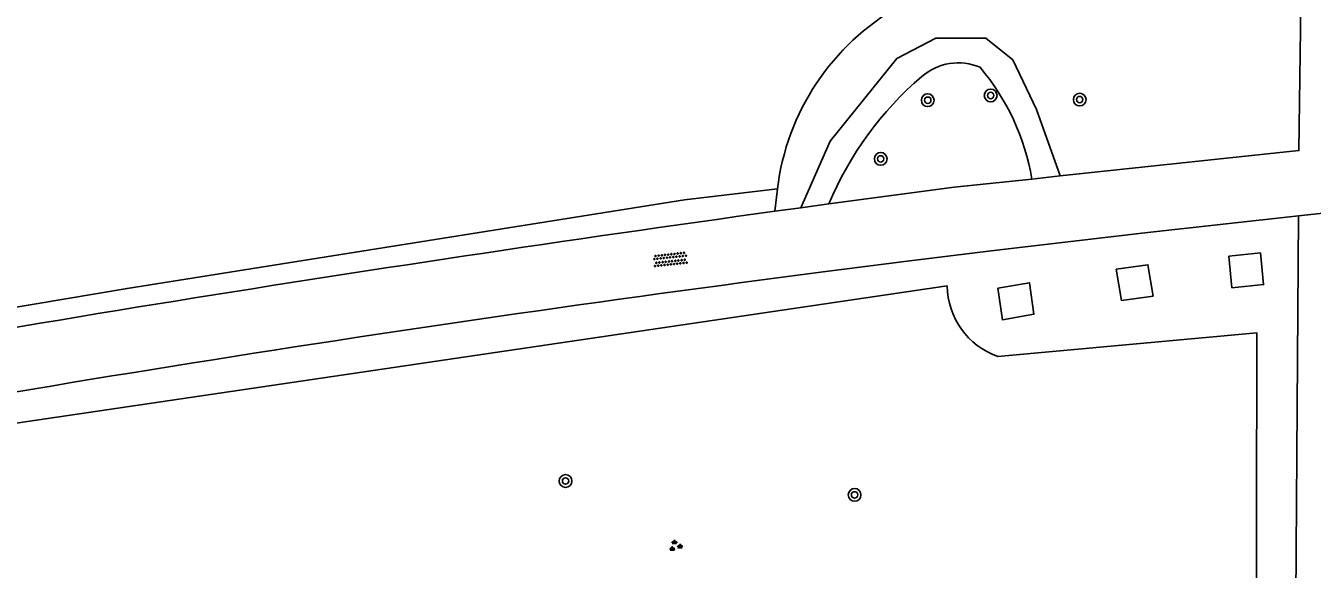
# Model space of a CAD drawing. Extents: x 124000 to 128010, y 398999 to 403000.
# Drawn here: x 127507.1 to 127587.8, y 399336.5 to 399370.6 of the extents above; entities that cross this region are included whole.
import ezdxf

# ---------------------------------------------------------------- set-up
doc = ezdxf.new("R2010")
doc.units = 0
for name, color, linetype in [('gg-knt-verharding', 7, 'Continuous'), ('gt-grn-groengrens', 7, 'Continuous'), ('gt-grn-weggrens', 7, 'Continuous'), ('gt-symb-boom', 7, 'Continuous'), ('gt-symb-groenvak', 7, 'Continuous'), ('gt-symb-overige verharding', 7, 'Continuous')]:
    doc.layers.add(name, color=color, linetype=linetype)

# ---------------------------------------------------------------- blocks, each defined once
blk = doc.blocks.new('gt0-BOOM')
at = {"layer": 'gt-symb-boom'}
for radius in [0.4, 0.2]:
    blk.add_circle((0, 0), radius, dxfattribs=at)
blk = doc.blocks.new('gt0-OVH')
at = {"layer": 'gt-symb-overige verharding'}
for points in [[(-0.972, 0.298), (-0.967, 0.308), (-0.965, 0.319), (-0.966, 0.33), (-0.971, 0.34), (-0.978, 0.348), (-0.988, 0.353), (-0.999, 0.355), (-1.01, 0.354), (-1.02, 0.349), (-1.028, 0.342), (-1.033, 0.332), (-1.035, 0.321), (-1.034, 0.31), (-1.029, 0.3), (-1.022, 0.292), (-1.012, 0.287), (-1.001, 0.285), (-0.99, 0.286), (-0.98, 0.291)], [(-0.872, 0.106), (-0.867, 0.116), (-0.865, 0.126), (-0.866, 0.137), (-0.871, 0.147), (-0.878, 0.156), (-0.888, 0.161), (-0.899, 0.163), (-0.91, 0.162), (-0.92, 0.157), (-0.928, 0.15), (-0.933, 0.14), (-0.935, 0.129), (-0.934, 0.118), (-0.929, 0.108), (-0.922, 0.1), (-0.912, 0.095), (-0.901, 0.092), (-0.89, 0.094), (-0.88, 0.098)], [(-0.772, 0.298), (-0.767, 0.308), (-0.765, 0.319), (-0.766, 0.33), (-0.771, 0.34), (-0.778, 0.348), (-0.788, 0.353), (-0.799, 0.355), (-0.81, 0.354), (-0.82, 0.349), (-0.828, 0.342), (-0.833, 0.332), (-0.835, 0.321), (-0.834, 0.31), (-0.829, 0.3), (-0.822, 0.292), (-0.812, 0.287), (-0.801, 0.285), (-0.79, 0.286), (-0.78, 0.291)], [(-0.672, 0.106), (-0.667, 0.116), (-0.665, 0.126), (-0.666, 0.137), (-0.671, 0.147), (-0.678, 0.156), (-0.688, 0.161), (-0.699, 0.163), (-0.71, 0.162), (-0.72, 0.157), (-0.728, 0.15), (-0.733, 0.14), (-0.735, 0.129), (-0.734, 0.118), (-0.729, 0.108), (-0.722, 0.1), (-0.712, 0.095), (-0.701, 0.092), (-0.69, 0.094), (-0.68, 0.098)], [(-0.572, 0.298), (-0.567, 0.308), (-0.565, 0.319), (-0.566, 0.33), (-0.571, 0.34), (-0.578, 0.348), (-0.588, 0.353), (-0.599, 0.355), (-0.61, 0.354), (-0.62, 0.349), (-0.628, 0.342), (-0.633, 0.332), (-0.635, 0.321), (-0.634, 0.31), (-0.629, 0.3), (-0.622, 0.292), (-0.612, 0.287), (-0.601, 0.285), (-0.59, 0.286), (-0.58, 0.291)], [(-0.472, 0.106), (-0.467, 0.116), (-0.465, 0.126), (-0.466, 0.137), (-0.471, 0.147), (-0.478, 0.156), (-0.488, 0.161), (-0.499, 0.163), (-0.51, 0.162), (-0.52, 0.157), (-0.528, 0.15), (-0.533, 0.14), (-0.535, 0.129), (-0.534, 0.118), (-0.529, 0.108), (-0.522, 0.1), (-0.512, 0.095), (-0.501, 0.092), (-0.49, 0.094), (-0.48, 0.098)], [(-0.372, 0.298), (-0.367, 0.308), (-0.365, 0.319), (-0.366, 0.33), (-0.371, 0.34), (-0.378, 0.348), (-0.388, 0.353), (-0.399, 0.355), (-0.41, 0.354), (-0.42, 0.349), (-0.428, 0.342), (-0.433, 0.332), (-0.435, 0.321), (-0.434, 0.31), (-0.429, 0.3), (-0.422, 0.292), (-0.412, 0.287), (-0.401, 0.285), (-0.39, 0.286), (-0.38, 0.291)], [(-0.272, 0.106), (-0.267, 0.116), (-0.265, 0.126), (-0.266, 0.137), (-0.271, 0.147), (-0.278, 0.156), (-0.288, 0.161), (-0.299, 0.163), (-0.31, 0.162), (-0.32, 0.157), (-0.328, 0.15), (-0.333, 0.14), (-0.335, 0.129), (-0.334, 0.118), (-0.329, 0.108), (-0.322, 0.1), (-0.312, 0.095), (-0.301, 0.092), (-0.29, 0.094), (-0.28, 0.098)], [(-0.172, 0.298), (-0.167, 0.308), (-0.165, 0.319), (-0.166, 0.33), (-0.171, 0.34), (-0.178, 0.348), (-0.188, 0.353), (-0.199, 0.355), (-0.21, 0.354), (-0.22, 0.349), (-0.228, 0.342), (-0.233, 0.332), (-0.235, 0.321), (-0.234, 0.31), (-0.229, 0.3), (-0.222, 0.292), (-0.212, 0.287), (-0.201, 0.285), (-0.19, 0.286), (-0.18, 0.291)], [(-0.072, 0.106), (-0.067, 0.116), (-0.065, 0.126), (-0.066, 0.137), (-0.071, 0.147), (-0.078, 0.156), (-0.088, 0.161), (-0.099, 0.163), (-0.11, 0.162), (-0.12, 0.157), (-0.128, 0.15), (-0.133, 0.14), (-0.135, 0.129), (-0.134, 0.118), (-0.129, 0.108), (-0.122, 0.1), (-0.112, 0.095), (-0.101, 0.092), (-0.09, 0.094), (-0.08, 0.098)], [(0.028, 0.298), (0.033, 0.308), (0.035, 0.319), (0.034, 0.33), (0.029, 0.34), (0.022, 0.348), (0.012, 0.353), (0.001, 0.355), (-0.01, 0.354), (-0.02, 0.349), (-0.028, 0.342), (-0.033, 0.332), (-0.035, 0.321), (-0.034, 0.31), (-0.029, 0.3), (-0.022, 0.292), (-0.012, 0.287), (-0.001, 0.285), (0.01, 0.286), (0.02, 0.291)], [(0.128, 0.106), (0.133, 0.116), (0.135, 0.126), (0.134, 0.137), (0.129, 0.147), (0.122, 0.156), (0.112, 0.161), (0.101, 0.163), (0.09, 0.162), (0.08, 0.157), (0.072, 0.15), (0.067, 0.14), (0.065, 0.129), (0.066, 0.118), (0.071, 0.108), (0.078, 0.1), (0.088, 0.095), (0.099, 0.092), (0.11, 0.094), (0.12, 0.098)], [(0.228, 0.298), (0.233, 0.308), (0.235, 0.319), (0.234, 0.33), (0.229, 0.34), (0.222, 0.348), (0.212, 0.353), (0.201, 0.355), (0.19, 0.354), (0.18, 0.349), (0.172, 0.342), (0.167, 0.332), (0.165, 0.321), (0.166, 0.31), (0.171, 0.3), (0.178, 0.292), (0.188, 0.287), (0.199, 0.285), (0.21, 0.286), (0.22, 0.291)], [(0.328, 0.106), (0.333, 0.116), (0.335, 0.126), (0.334, 0.137), (0.329, 0.147), (0.322, 0.156), (0.312, 0.161), (0.301, 0.163), (0.29, 0.162), (0.28, 0.157), (0.272, 0.15), (0.267, 0.14), (0.265, 0.129), (0.266, 0.118), (0.271, 0.108), (0.278, 0.1), (0.288, 0.095), (0.299, 0.092), (0.31, 0.094), (0.32, 0.098)], [(0.428, 0.298), (0.433, 0.308), (0.435, 0.319), (0.434, 0.33), (0.429, 0.34), (0.422, 0.348), (0.412, 0.353), (0.401, 0.355), (0.39, 0.354), (0.38, 0.349), (0.372, 0.342), (0.367, 0.332), (0.365, 0.321), (0.366, 0.31), (0.371, 0.3), (0.378, 0.292), (0.388, 0.287), (0.399, 0.285), (0.41, 0.286), (0.42, 0.291)], [(0.528, 0.106), (0.533, 0.116), (0.535, 0.126), (0.534, 0.137), (0.529, 0.147), (0.522, 0.156), (0.512, 0.161), (0.501, 0.163), (0.49, 0.162), (0.48, 0.157), (0.472, 0.15), (0.467, 0.14), (0.465, 0.129), (0.466, 0.118), (0.471, 0.108), (0.478, 0.1), (0.488, 0.095), (0.499, 0.092), (0.51, 0.094), (0.52, 0.098)], [(0.628, 0.298), (0.633, 0.308), (0.635, 0.319), (0.634, 0.33), (0.629, 0.34), (0.622, 0.348), (0.612, 0.353), (0.601, 0.355), (0.59, 0.354), (0.58, 0.349), (0.572, 0.342), (0.567, 0.332), (0.565, 0.321), (0.566, 0.31), (0.571, 0.3), (0.578, 0.292), (0.588, 0.287), (0.599, 0.285), (0.61, 0.286), (0.62, 0.291)], [(0.728, 0.106), (0.733, 0.116), (0.735, 0.126), (0.734, 0.137), (0.729, 0.147), (0.722, 0.156), (0.712, 0.161), (0.701, 0.163), (0.69, 0.162), (0.68, 0.157), (0.672, 0.15), (0.667, 0.14), (0.665, 0.129), (0.666, 0.118), (0.671, 0.108), (0.678, 0.1), (0.688, 0.095), (0.699, 0.092), (0.71, 0.094), (0.72, 0.098)], [(0.828, 0.298), (0.833, 0.308), (0.835, 0.319), (0.834, 0.33), (0.829, 0.34), (0.822, 0.348), (0.812, 0.353), (0.801, 0.355), (0.79, 0.354), (0.78, 0.349), (0.772, 0.342), (0.767, 0.332), (0.765, 0.321), (0.766, 0.31), (0.771, 0.3), (0.778, 0.292), (0.788, 0.287), (0.799, 0.285), (0.81, 0.286), (0.82, 0.291)], [(0.928, 0.106), (0.933, 0.116), (0.935, 0.126), (0.934, 0.137), (0.929, 0.147), (0.922, 0.156), (0.912, 0.161), (0.901, 0.163), (0.89, 0.162), (0.88, 0.157), (0.872, 0.15), (0.867, 0.14), (0.865, 0.129), (0.866, 0.118), (0.871, 0.108), (0.878, 0.1), (0.888, 0.095), (0.899, 0.092), (0.91, 0.094), (0.92, 0.098)], [(1.028, 0.298), (1.033, 0.308), (1.035, 0.319), (1.034, 0.33), (1.029, 0.34), (1.022, 0.348), (1.012, 0.353), (1.001, 0.355), (0.99, 0.354), (0.98, 0.349), (0.972, 0.342), (0.967, 0.332), (0.965, 0.321), (0.966, 0.31), (0.971, 0.3), (0.978, 0.292), (0.988, 0.287), (0.999, 0.285), (1.01, 0.286), (1.02, 0.291)], [(-0.972, -0.142), (-0.967, -0.132), (-0.965, -0.121), (-0.966, -0.11), (-0.971, -0.1), (-0.978, -0.092), (-0.988, -0.087), (-0.999, -0.085), (-1.01, -0.086), (-1.02, -0.091), (-1.028, -0.098), (-1.033, -0.108), (-1.035, -0.119), (-1.034, -0.13), (-1.029, -0.14), (-1.022, -0.148), (-1.012, -0.153), (-1.001, -0.155), (-0.99, -0.154), (-0.98, -0.149)], [(-0.872, -0.334), (-0.867, -0.324), (-0.865, -0.314), (-0.866, -0.303), (-0.871, -0.293), (-0.878, -0.284), (-0.888, -0.279), (-0.899, -0.277), (-0.91, -0.278), (-0.92, -0.283), (-0.928, -0.29), (-0.933, -0.3), (-0.935, -0.311), (-0.934, -0.322), (-0.929, -0.332), (-0.922, -0.34), (-0.912, -0.345), (-0.901, -0.348), (-0.89, -0.346), (-0.88, -0.342)], [(-0.772, -0.142), (-0.767, -0.132), (-0.765, -0.121), (-0.766, -0.11), (-0.771, -0.1), (-0.778, -0.092), (-0.788, -0.087), (-0.799, -0.085), (-0.81, -0.086), (-0.82, -0.091), (-0.828, -0.098), (-0.833, -0.108), (-0.835, -0.119), (-0.834, -0.13), (-0.829, -0.14), (-0.822, -0.148), (-0.812, -0.153), (-0.801, -0.155), (-0.79, -0.154), (-0.78, -0.149)], [(-0.672, -0.334), (-0.667, -0.324), (-0.665, -0.314), (-0.666, -0.303), (-0.671, -0.293), (-0.678, -0.284), (-0.688, -0.279), (-0.699, -0.277), (-0.71, -0.278), (-0.72, -0.283), (-0.728, -0.29), (-0.733, -0.3), (-0.735, -0.311), (-0.734, -0.322), (-0.729, -0.332), (-0.722, -0.34), (-0.712, -0.345), (-0.701, -0.348), (-0.69, -0.346), (-0.68, -0.342)], [(-0.572, -0.142), (-0.567, -0.132), (-0.565, -0.121), (-0.566, -0.11), (-0.571, -0.1), (-0.578, -0.092), (-0.588, -0.087), (-0.599, -0.085), (-0.61, -0.086), (-0.62, -0.091), (-0.628, -0.098), (-0.633, -0.108), (-0.635, -0.119), (-0.634, -0.13), (-0.629, -0.14), (-0.622, -0.148), (-0.612, -0.153), (-0.601, -0.155), (-0.59, -0.154), (-0.58, -0.149)], [(-0.472, -0.334), (-0.467, -0.324), (-0.465, -0.314), (-0.466, -0.303), (-0.471, -0.293), (-0.478, -0.284), (-0.488, -0.279), (-0.499, -0.277), (-0.51, -0.278), (-0.52, -0.283), (-0.528, -0.29), (-0.533, -0.3), (-0.535, -0.311), (-0.534, -0.322), (-0.529, -0.332), (-0.522, -0.34), (-0.512, -0.345), (-0.501, -0.348), (-0.49, -0.346), (-0.48, -0.342)], [(-0.372, -0.142), (-0.367, -0.132), (-0.365, -0.121), (-0.366, -0.11), (-0.371, -0.1), (-0.378, -0.092), (-0.388, -0.087), (-0.399, -0.085), (-0.41, -0.086), (-0.42, -0.091), (-0.428, -0.098), (-0.433, -0.108), (-0.435, -0.119), (-0.434, -0.13), (-0.429, -0.14), (-0.422, -0.148), (-0.412, -0.153), (-0.401, -0.155), (-0.39, -0.154), (-0.38, -0.149)], [(-0.272, -0.334), (-0.267, -0.324), (-0.265, -0.314), (-0.266, -0.303), (-0.271, -0.293), (-0.278, -0.284), (-0.288, -0.279), (-0.299, -0.277), (-0.31, -0.278), (-0.32, -0.283), (-0.328, -0.29), (-0.333, -0.3), (-0.335, -0.311), (-0.334, -0.322), (-0.329, -0.332), (-0.322, -0.34), (-0.312, -0.345), (-0.301, -0.348), (-0.29, -0.346), (-0.28, -0.342)], [(-0.172, -0.142), (-0.167, -0.132), (-0.165, -0.121), (-0.166, -0.11), (-0.171, -0.1), (-0.178, -0.092), (-0.188, -0.087), (-0.199, -0.085), (-0.21, -0.086), (-0.22, -0.091), (-0.228, -0.098), (-0.233, -0.108), (-0.235, -0.119), (-0.234, -0.13), (-0.229, -0.14), (-0.222, -0.148), (-0.212, -0.153), (-0.201, -0.155), (-0.19, -0.154), (-0.18, -0.149)], [(-0.072, -0.334), (-0.067, -0.324), (-0.065, -0.314), (-0.066, -0.303), (-0.071, -0.293), (-0.078, -0.284), (-0.088, -0.279), (-0.099, -0.277), (-0.11, -0.278), (-0.12, -0.283), (-0.128, -0.29), (-0.133, -0.3), (-0.135, -0.311), (-0.134, -0.322), (-0.129, -0.332), (-0.122, -0.34), (-0.112, -0.345), (-0.101, -0.348), (-0.09, -0.346), (-0.08, -0.342)], [(0.028, -0.142), (0.033, -0.132), (0.035, -0.121), (0.034, -0.11), (0.029, -0.1), (0.022, -0.092), (0.012, -0.087), (0.001, -0.085), (-0.01, -0.086), (-0.02, -0.091), (-0.028, -0.098), (-0.033, -0.108), (-0.035, -0.119), (-0.034, -0.13), (-0.029, -0.14), (-0.022, -0.148), (-0.012, -0.153), (-0.001, -0.155), (0.01, -0.154), (0.02, -0.149)], [(0.128, -0.334), (0.133, -0.324), (0.135, -0.314), (0.134, -0.303), (0.129, -0.293), (0.122, -0.284), (0.112, -0.279), (0.101, -0.277), (0.09, -0.278), (0.08, -0.283), (0.072, -0.29), (0.067, -0.3), (0.065, -0.311), (0.066, -0.322), (0.071, -0.332), (0.078, -0.34), (0.088, -0.345), (0.099, -0.348), (0.11, -0.346), (0.12, -0.342)], [(0.228, -0.142), (0.233, -0.132), (0.235, -0.121), (0.234, -0.11), (0.229, -0.1), (0.222, -0.092), (0.212, -0.087), (0.201, -0.085), (0.19, -0.086), (0.18, -0.091), (0.172, -0.098), (0.167, -0.108), (0.165, -0.119), (0.166, -0.13), (0.171, -0.14), (0.178, -0.148), (0.188, -0.153), (0.199, -0.155), (0.21, -0.154), (0.22, -0.149)], [(0.328, -0.334), (0.333, -0.324), (0.335, -0.314), (0.334, -0.303), (0.329, -0.293), (0.322, -0.284), (0.312, -0.279), (0.301, -0.277), (0.29, -0.278), (0.28, -0.283), (0.272, -0.29), (0.267, -0.3), (0.265, -0.311), (0.266, -0.322), (0.271, -0.332), (0.278, -0.34), (0.288, -0.345), (0.299, -0.348), (0.31, -0.346), (0.32, -0.342)], [(0.428, -0.142), (0.433, -0.132), (0.435, -0.121), (0.434, -0.11), (0.429, -0.1), (0.422, -0.092), (0.412, -0.087), (0.401, -0.085), (0.39, -0.086), (0.38, -0.091), (0.372, -0.098), (0.367, -0.108), (0.365, -0.119), (0.366, -0.13), (0.371, -0.14), (0.378, -0.148), (0.388, -0.153), (0.399, -0.155), (0.41, -0.154), (0.42, -0.149)], [(0.528, -0.334), (0.533, -0.324), (0.535, -0.314), (0.534, -0.303), (0.529, -0.293), (0.522, -0.284), (0.512, -0.279), (0.501, -0.277), (0.49, -0.278), (0.48, -0.283), (0.472, -0.29), (0.467, -0.3), (0.465, -0.311), (0.466, -0.322), (0.471, -0.332), (0.478, -0.34), (0.488, -0.345), (0.499, -0.348), (0.51, -0.346), (0.52, -0.342)], [(0.628, -0.142), (0.633, -0.132), (0.635, -0.121), (0.634, -0.11), (0.629, -0.1), (0.622, -0.092), (0.612, -0.087), (0.601, -0.085), (0.59, -0.086), (0.58, -0.091), (0.572, -0.098), (0.567, -0.108), (0.565, -0.119), (0.566, -0.13), (0.571, -0.14), (0.578, -0.148), (0.588, -0.153), (0.599, -0.155), (0.61, -0.154), (0.62, -0.149)], [(0.728, -0.334), (0.733, -0.324), (0.735, -0.314), (0.734, -0.303), (0.729, -0.293), (0.722, -0.284), (0.712, -0.279), (0.701, -0.277), (0.69, -0.278), (0.68, -0.283), (0.672, -0.29), (0.667, -0.3), (0.665, -0.311), (0.666, -0.322), (0.671, -0.332), (0.678, -0.34), (0.688, -0.345), (0.699, -0.348), (0.71, -0.346), (0.72, -0.342)], [(0.828, -0.142), (0.833, -0.132), (0.835, -0.121), (0.834, -0.11), (0.829, -0.1), (0.822, -0.092), (0.812, -0.087), (0.801, -0.085), (0.79, -0.086), (0.78, -0.091), (0.772, -0.098), (0.767, -0.108), (0.765, -0.119), (0.766, -0.13), (0.771, -0.14), (0.778, -0.148), (0.788, -0.153), (0.799, -0.155), (0.81, -0.154), (0.82, -0.149)], [(0.928, -0.334), (0.933, -0.324), (0.935, -0.314), (0.934, -0.303), (0.929, -0.293), (0.922, -0.284), (0.912, -0.279), (0.901, -0.277), (0.89, -0.278), (0.88, -0.283), (0.872, -0.29), (0.867, -0.3), (0.865, -0.311), (0.866, -0.322), (0.871, -0.332), (0.878, -0.34), (0.888, -0.345), (0.899, -0.348), (0.91, -0.346), (0.92, -0.342)], [(1.028, -0.142), (1.033, -0.132), (1.035, -0.121), (1.034, -0.11), (1.029, -0.1), (1.022, -0.092), (1.012, -0.087), (1.001, -0.085), (0.99, -0.086), (0.98, -0.091), (0.972, -0.098), (0.967, -0.108), (0.965, -0.119), (0.966, -0.13), (0.971, -0.14), (0.978, -0.148), (0.988, -0.153), (0.999, -0.155), (1.01, -0.154), (1.02, -0.149)]]:
    blk.add_lwpolyline(points, close=True, dxfattribs=at)
blk = doc.blocks.new('gt0-GRVAK')
at = {"layer": 'gt-symb-groenvak'}
for p, q in [((-0.11, 0.189), (-0.228, 0.24)), ((-0.182, 0.153), (0.088, 0.153)), ((-0.091, 0.211), (-0.156, 0.322)), ((-0.047, 0.214), (-0.047, 0.393)), ((-0.004, 0.211), (0.061, 0.322)), ((0.015, 0.189), (0.133, 0.24)), ((0.262, -0.052), (0.197, 0.059)), ((0.305, -0.049), (0.305, 0.13)), ((0.349, -0.052), (0.414, 0.059)), ((-0.245, -0.228), (-0.363, -0.177)), ((-0.318, -0.264), (-0.047, -0.264)), ((-0.226, -0.206), (-0.291, -0.095)), ((-0.183, -0.203), (-0.183, -0.024)), ((-0.139, -0.206), (-0.074, -0.095)), ((-0.12, -0.228), (-0.002, -0.177)), ((0.243, -0.074), (0.125, -0.023)), ((0.17, -0.11), (0.441, -0.11)), ((0.368, -0.074), (0.486, -0.023))]:
    blk.add_line(p, q, dxfattribs=at)

msp = doc.modelspace()

# ---------------------------------------------------------------- linework, layer by layer
at = {"layer": 'gg-knt-verharding'}
for p, q in [((127570.23, 399361.007), (127572.022, 399361.199)), ((127554.1, 399358.982), (127555.732, 399359.206)), ((127557.493, 399359.447), (127555.732, 399359.206)), ((127586.988, 399358.702), (127586.669, 399312.315))]:
    msp.add_line(p, q, dxfattribs=at)
for points in [[(127572.022, 399361.199), (127587.003, 399362.795), (127587.164, 399375.005)], [(127557.493, 399359.447), (127565.348, 399360.487), (127570.23, 399361.007)], [(127586.988, 399358.702), (127577.327, 399357.633), (127567.673, 399356.495), (127562.399, 399355.844), (127557.13, 399355.173)]]:
    msp.add_lwpolyline(points, dxfattribs=at)
for centre, radius, start, end in [((127782.299, 397705.982), 1668.677, 97.860067, 100.559381), ((127732.116, 398003.047), 1363.402, 97.373976, 100.842827)]:
    msp.add_arc(centre, radius, start, end, dxfattribs=at)
at = {"layer": 'gt-grn-groengrens'}
msp.add_line((127554.257, 399360.386), (127554.1, 399358.982), dxfattribs=at)
for points in [[(127572.022, 399361.199), (127570.528, 399365.364), (127569.047, 399368.486), (127567.336, 399369.859), (127564.211, 399369.844), (127561.75, 399368.579), (127557.571, 399363.387), (127555.732, 399359.206)], [(127554.257, 399360.386), (127548.431, 399359.707), (127513.42, 399354.136), (127476.255, 399347.88), (127476.498, 399348.883), (127458.409, 399345.162)], [(127582.6, 399356.171), (127582.799, 399354.181), (127584.789, 399354.38), (127584.59, 399356.37), (127582.6, 399356.171)], [(127575.539, 399355.346), (127575.868, 399353.373), (127577.849, 399353.656), (127577.52, 399355.629), (127575.539, 399355.346)], [(127564.925, 399354.298), (127476.211, 399341.228), (127475.367, 399335.73), (127584.305, 399315.1), (127584.372, 399351.349), (127568.091, 399349.873)], [(127568.108, 399354.154), (127568.391, 399352.173), (127570.363, 399352.513), (127570.08, 399354.494), (127568.108, 399354.154)]]:
    msp.add_lwpolyline(points, dxfattribs=at)
for centre, radius, start, end in [((127569.466, 399358.53), 15.322, 119.65973, 173.04095), ((127565.612, 399364.8), 3.499, 66.98043, 130.93267), ((127555.984, 399358.666), 14.437, 9.33174, 40.39041), ((127577.165, 399351.236), 21.317, 130.50646, 157.34512), ((127569.665, 399354.344), 4.741, 180.56195, 250.60399)]:
    msp.add_arc(centre, radius, start, end, dxfattribs=at)
at = {"layer": 'gt-grn-weggrens'}
msp.add_line((127590.046, 399359.019), (127586.988, 399358.702), dxfattribs=at)

# ---------------------------------------------------------------- block references
at = {"layer": 'gt-symb-boom'}
for p in [(127563.7, 399365.957), (127567.65, 399366.252), (127573.241, 399365.995), (127560.746, 399362.273), (127540.952, 399342.045), (127559.104, 399341.175)]:
    msp.add_blockref('gt0-BOOM', p, dxfattribs=at)
at = {"layer": 'gt-symb-groenvak'}
msp.add_blockref('gt0-GRVAK', (127547.841, 399337.969), dxfattribs=at)
at = {"layer": 'gt-symb-overige verharding', "rotation": -173.91299166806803}
msp.add_blockref('gt0-OVH', (127547.531, 399355.966), dxfattribs=at)

doc.saveas('drawing.dxf')
